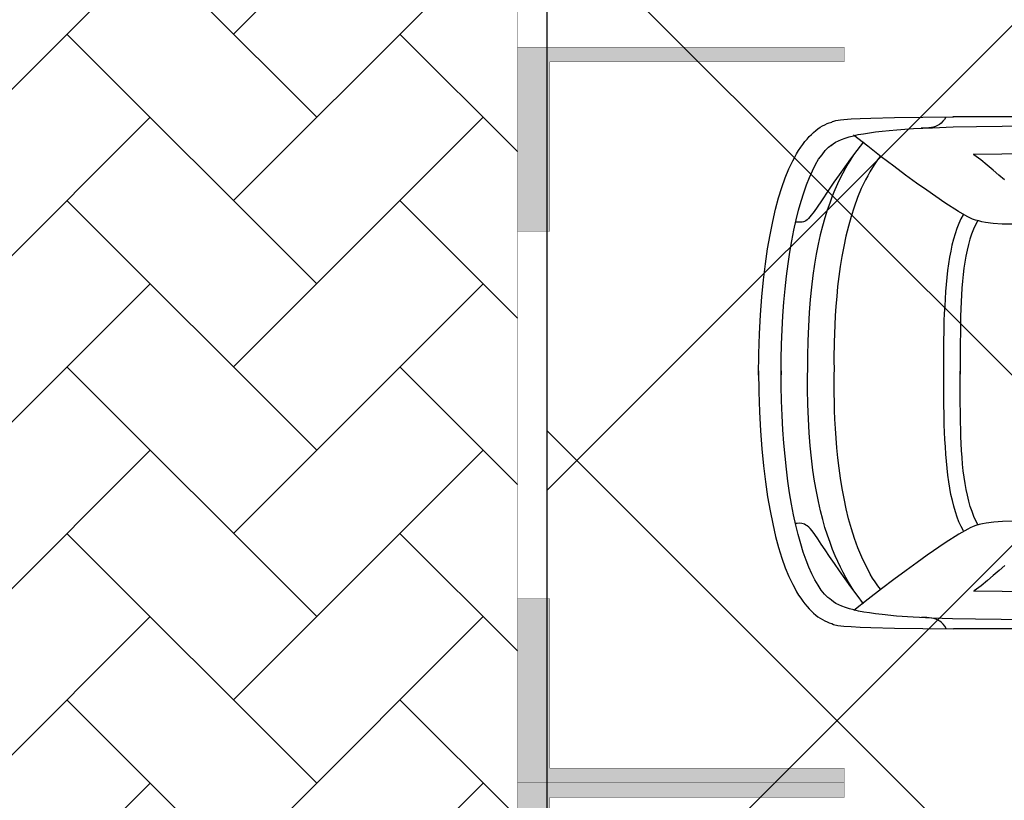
# Model space of a CAD drawing. Header units: millimetres. Extents: x 747415 to 1601423, y -236173 to 551995.
# Tile 532 of 549: x 1165717 to 1169063, y 238378 to 241031. Entities that reach past the tile are written whole.
import ezdxf

# ---------------------------------------------------------------- set-up
doc = ezdxf.new("R2010")
doc.units = ezdxf.units.MM
doc.header["$LTSCALE"] = 100
doc.header["$MEASUREMENT"] = 0
doc.linetypes.add('DASHED2', pattern=[9.525, 6.35, -3.175])
doc.layers.get('0').update_dxf_attribs({"linetype": 'CONTINUOUS', "lineweight": 0})
for name, color, linetype in [('T--A9041_VERHARDING_Parkeren', 9, 'CONTINUOUS'), ('T--L9041_VERHARDING_Wegen', 7, 'CONTINUOUS'), ('T--L9082_INRICHTING_SPECIFIEK_Auto', 8, 'CONTINUOUS')]:
    doc.layers.add(name, color=color, linetype=linetype)
for name, color, linetype, lineweight in [('T--A9041_VERHARDING_Wegen', 21, 'CONTINUOUS', 0), ('T--A9042_BEPLANTING', 90, 'CONTINUOUS', 0), ('T--L9067_BEHEERVOORZIENING_Belijning', 7, 'DASHED2', 0)]:
    doc.layers.add(name, color=color, linetype=linetype, lineweight=lineweight)
doc.layers.add('T--A9072_BELIJNING', color=7, linetype='CONTINUOUS', lineweight=0, true_color=0xffffff)

# ---------------------------------------------------------------- blocks, each defined once
blk = doc.blocks.new('auto17')
for p, q in [((1604.8, 867.6), (3518.7, 867.6)), ((1591.9, -871), (3520.1, -872))]:
    blk.add_line(p, q)
for points in [[(3262.4, 837.2), (3355.8, 836.7), (3443.5, 835.7), (3522, 833.8), (3591.6, 831.3), (3655.9, 828.4), (3712.1, 824.5), (3760.7, 819.5), (3783.1, 817.1), (3804, 814.1), (3823.1, 811.2), (3840.7, 807.8), (3856.9, 803.9), (3871.7, 799.9), (3885.5, 796.1), (3897.4, 791.6), (3908.3, 786.7), (3917.9, 781.8), (3926, 776.4), (3933.1, 770.5), (3938.8, 766.1), (3945, 761.2), (3950.8, 755.8), (3956.5, 750), (3962.2, 743.1), (3967.4, 736.2), (3978.4, 720), (3989.3, 701.9), (3999.8, 681.3), (4009.8, 658.8), (4019.3, 634.3), (4028.9, 607.3), (4037.5, 578.9), (4046, 548), (4054.1, 515.2), (4061.7, 480.8), (4068.4, 444.6), (4075.1, 406.4), (4080.8, 366.7), (4086, 325), (4090.8, 281.8), (4094.6, 237.2), (4097.9, 191.2), (4100.8, 143.1), (4102.7, 93.6), (4103.7, 43.1), (4104.1, -9.3), (4104.1, 4.4), (4103.7, -48), (4102.7, -99), (4100.3, -148), (4097.9, -196), (4094.6, -242.6), (4090.3, -287.2), (4085.5, -330.8), (4080.3, -372.5), (4074.1, -412.2), (4067.5, -450.9), (4060.3, -487.2), (4052.7, -521.5), (4044.6, -554.8), (4036, -585.7), (4027, -614.1), (4017.5, -641.1), (4007.9, -666.1), (3997.4, -688.6), (3987, -709.7), (3976.5, -727.9), (3965, -743.5), (3954.1, -757.8), (3942.7, -769.5), (3930.7, -778.3), (3934.5, -774.4), (3927.4, -780.3), (3919.3, -785.7), (3909.3, -790.6), (3898.8, -795.5), (3886.4, -799.9), (3872.6, -803.8), (3857.9, -807.8), (3841.7, -811.7), (3823.6, -814.6), (3804, -818), (3783.1, -821), (3760.7, -823.4), (3736.9, -825.9), (3710.7, -828.3), (3683.1, -830.3), (3654, -832.3), (3623, -833.7), (3590.2, -835.2), (3519.7, -837.7), (3440.6, -839.1), (3352.5, -840.1), (3258.2, -841.1)], [(4181.3, -9.3), (4179.9, 62.7), (4177.5, 130.9), (4173.7, 195.1), (4169.4, 256.4), (4163.7, 314.2), (4157.5, 368.1), (4149.9, 419.6), (4141.8, 467.6), (4132.7, 511.7), (4123.2, 553.9), (4112.7, 592.1), (4101.7, 627.4), (4089.8, 660.7), (4077.4, 690.6), (4064.6, 717.6), (4057.9, 730.4), (4051.3, 742.1), (4044.6, 753.4), (4037.5, 764.2), (4030.8, 774.4), (4023.6, 783.3), (4016, 792.1), (4008.9, 800.4), (4001.2, 807.8), (3994.1, 815.1), (3986.5, 821.5), (3978.9, 826.9), (3971.2, 832.3), (3963.6, 836.7), (3955.5, 841.1), (3947.9, 844.6), (3940.3, 847.5), (3932.2, 850), (3925.5, 853.4), (3911.2, 856.3), (3890.8, 858.8), (3865.5, 860.7), (3835, 862.2), (3799.3, 863.7), (3718.3, 865.6), (3623, 866.6), (3517.8, 867.6)], [(3543, 867.1), (3547.8, 858.8), (3553, 852.4), (3558.7, 846.5), (3564.9, 842.1), (3571.1, 838.2), (3577.8, 835.2), (3584.9, 833.3), (3592.6, 831.3), (3600.6, 830.3), (3608.8, 829.8), (3617.8, 829.3), (3626.8, 829.3)], [(3318.2, 502.4), (3352, 503.4), (3381.5, 505.9), (3407.7, 509.3), (3420.1, 511.2), (3431.1, 513.7), (3442, 517.1), (3452, 520.6), (3461.5, 524.5), (3470.1, 528.9), (3499.7, 546.1), (3546.3, 575.9), (3607.8, 618.1), (3642.1, 642.1), (3679.7, 669.5), (3720.7, 699.9), (3763.1, 732.3), (3808.8, 767.6), (3856.9, 805.8)], [(3823.6, 782.8), (3845.9, 753.9), (3866.9, 725.4), (3886.9, 698), (3905.5, 671), (3923.1, 645.5), (3939.3, 622), (3954.6, 599.5), (3967.9, 579.9), (3979.4, 562.7), (3989.8, 547.5), (3998.4, 535.2), (4005.1, 527.4), (4010.3, 522), (4015.1, 518.1), (4019.8, 515.2), (4024.6, 512.7), (4028.9, 511.2), (4033.2, 510.3), (4041.7, 509.3), (4049.8, 509.8), (4057.4, 510.3)], [(3343.4, 653.4), (3363, 670), (3383, 686.7), (3403, 703.9), (3424.4, 721.5), (3447.8, 738.7)], [(1535.7, 754.9), (1651.5, 754.9), (1760.5, 754.9), (1865.3, 755.8), (1967.8, 756.3), (2068.7, 757.3), (2168.8, 757.8), (2269.3, 758.8), (2372.7, 759.3), (2479.3, 759.7), (2589.4, 759.7), (2706.1, 759.3), (2830.9, 758.3), (2925.7, 756.3), (3030, 752.9), (3139.1, 749), (3248.1, 744.6), (3353.4, 741.1), (3450.1, 739.7)], [(3856.9, 738.7), (3865.5, 724.5), (3874.6, 709.8), (3883.6, 693.6), (3893.1, 676.9), (3902.2, 658.8), (3911.2, 639.7), (3920.3, 619.6), (3929.3, 598), (3937.9, 574.5), (3946.5, 549.9), (3955.1, 524), (3962.7, 496), (3970.3, 466.7), (3977.4, 435.3), (3984.1, 401.4), (3990.3, 366.1), (3996, 328.4), (4000.8, 288.2), (4005.1, 246.6), (4008.9, 202), (4011.2, 154.9), (4013.6, 105.4), (4014.6, 53.4), (4014.6, -2)], [(3766.4, 733.8), (3775.5, 721.5), (3784.5, 708.8), (3793.1, 695.5), (3801.2, 681.8), (3808.8, 667.6), (3816.4, 653.4), (3830.2, 624), (3843.1, 592.6), (3854.5, 560.7), (3865, 527.9), (3874.6, 494.1), (3882.6, 460.3), (3890.3, 425.5), (3896.4, 391.2), (3902.2, 356.4), (3906.9, 321.5), (3911.2, 287.2), (3914.6, 253.4), (3917.4, 220.1), (3919.3, 187.2), (3921.2, 155.9), (3922.6, 125.5), (3923.1, 96.1), (3923.6, 68.6), (3924.1, 42.2), (3924.1, 17.7), (3923.6, -4.4)], [(3434.4, 515.2), (3442, 500.9), (3449.2, 485.8), (3455.4, 469.1), (3461.5, 451.9), (3466.3, 433.8), (3471.1, 414.2), (3475.4, 394.6), (3478.7, 374), (3482, 352.9), (3484.9, 330.9), (3487.3, 308.8), (3489.2, 285.8), (3490.6, 262.2), (3492, 238.7), (3493, 214.7), (3493.9, 190.2), (3494.4, 165.7), (3494.9, 140.7), (3495.4, 91.2), (3495.4, 41.2), (3495.4, -7.8)], [(3484.4, 534.8), (3492, 520.6), (3499.7, 504.9), (3505.9, 488.2), (3512, 470.6), (3517.3, 451.4), (3522, 431.8), (3526.8, 411.2), (3530.6, 390.2), (3533.9, 368.1), (3537.3, 345.6), (3540.2, 322), (3542.5, 298.5), (3544.4, 274), (3545.9, 249.5), (3547.3, 224.5), (3548.7, 199.5), (3549.7, 174.5), (3550.1, 149), (3551.1, 98), (3551.6, 47.6), (3551.6, -2)], [(3435.8, -519.6), (3443.5, -505.3), (3450.6, -490.1), (3456.8, -473.5), (3462.5, -456.3), (3467.7, -438.2), (3472, -419.1), (3476.3, -399), (3480.1, -378.4), (3483, -357.3), (3485.8, -335.8), (3487.7, -313.2), (3489.7, -290.1), (3492.5, -243.6), (3494.4, -195.1), (3494.9, -145.6), (3495.4, -96.1), (3495.4, -46.1), (3495.4, 2.9)], [(4181.3, 5.4), (4179.9, -66.7), (4177.5, -134.8), (4173.7, -199), (4169.4, -260.8), (4163.7, -318.1), (4157.5, -372), (4149.9, -423.5), (4141.8, -471.5), (4132.7, -516.1), (4123.2, -557.8), (4112.7, -596.5), (4101.7, -631.8), (4089.8, -665.1), (4077.4, -695), (4064.6, -722), (4057.9, -734.7), (4051.3, -746.5), (4044.6, -757.8), (4037.5, -768.6), (4030.8, -778.3), (4023.6, -787.7), (4016, -796.5), (4008.9, -804.8), (4001.2, -812.2), (3994.1, -819.1), (3986.5, -825.4), (3978.9, -831.3), (3971.2, -836.7), (3963.6, -841.1), (3955.5, -845), (3947.9, -849), (3940.3, -851.9), (3932.2, -854.3), (3929.3, -856.3), (3925, -857.8), (3918.4, -859.2), (3910.7, -860.7), (3901.7, -861.7), (3890.8, -863.2), (3865.5, -865.1), (3835, -866.6), (3799.3, -868.1), (3718.3, -870), (3623, -871), (3517.8, -872)], [(3485.8, -539.2), (3493.5, -525), (3500.6, -509.2), (3507.3, -492.6), (3513, -474.9), (3518.7, -455.8), (3523.5, -436.2), (3527.8, -415.6), (3531.6, -394.6), (3535.4, -372.5), (3538.2, -349.5), (3541.1, -326.4), (3543.5, -302.4), (3545.4, -278.4), (3546.8, -253.9), (3548.3, -228.9), (3549.7, -203.9), (3550.6, -178.4), (3551.1, -152.9), (3552.1, -102), (3552.5, -51.5), (3552.5, -2)], [(3767.4, -737.7), (3776.4, -725.4), (3785.5, -712.7), (3794, -699.4), (3802.1, -685.7), (3809.8, -672), (3817.4, -657.8), (3831.7, -628.4), (3844.5, -597.5), (3855.5, -565.6), (3866.5, -533.3), (3875.5, -500), (3883.6, -466.1), (3891.2, -431.8), (3897.4, -397.5), (3903.1, -363.2), (3907.9, -328.9), (3912.2, -295.1), (3915, -261.3), (3917.9, -228.4), (3920.3, -196), (3921.7, -165.2), (3924.1, -104.9), (3924.6, -51.5), (3924.1, -5.4)], [(3858.3, -742.6), (3866.9, -728.4), (3876, -713.7), (3885, -697.5), (3894.1, -680.8), (3903.1, -663.1), (3912.2, -644), (3921.2, -624), (3930.3, -602.4), (3938.8, -578.9), (3947.4, -554.8), (3955.5, -528.4), (3963.1, -500.4), (3970.8, -471), (3977.9, -439.6), (3984.6, -405.8), (3990.8, -371), (3996, -333.3), (4000.8, -293.1), (4005.1, -251.4), (4008.9, -206.8), (4011.2, -159.8), (4013.6, -110.3), (4014.6, -58.3), (4014.6, -2.9)], [(3319.6, -506.8), (3353.4, -507.8), (3383, -509.8), (3409.2, -513.2), (3421.5, -515.6), (3432.5, -518.1), (3443.5, -521), (3453.5, -524.4), (3463, -528.4), (3471.6, -532.8), (3501.1, -549.9), (3547.3, -579.8), (3609.2, -622.5), (3643.5, -646.5), (3681.1, -673.9), (3721.6, -704.3), (3764.5, -736.7), (3809.8, -772), (3857.9, -810.2)], [(3824.5, -786.7), (3846.9, -757.8), (3867.9, -729.8), (3887.9, -701.9), (3906.9, -675.4), (3924.6, -649.9), (3940.3, -626.4), (3969.3, -582.8), (3991.3, -550.4), (4006, -531.8), (4011.2, -526.4), (4015.5, -522), (4020.3, -519.1), (4024.6, -516.6), (4028.4, -515.1), (4032.7, -514.6), (4040.3, -513.7), (4047.4, -514.2), (4055.1, -514.6)], [(3344.8, -657.8), (3363.9, -673.9), (3383.9, -690.6), (3403.9, -707.8), (3425.3, -725.4), (3448.7, -742.6)], [(1536.7, -759.3), (1652, -759.3), (1761, -759.3), (1865.8, -759.7), (1968.2, -760.2), (2069.2, -761.2), (2169.2, -762.2), (2270.2, -762.7), (2373.6, -763.2), (2480.3, -763.6), (2590.8, -763.6), (2707.5, -763.2), (2831.8, -762.2), (2926.6, -760.7), (3030.9, -757.3), (3140, -753.4), (3249.6, -748.9), (3354.4, -745.5), (3451.1, -744.1)], [(3544.4, -871.5), (3549.2, -863.2), (3554.4, -856.8), (3560.2, -850.9), (3565.9, -846), (3572.5, -842.6), (3579.2, -839.6), (3586.4, -837.2), (3593.5, -835.7), (3601.6, -834.2), (3609.7, -833.7), (3618.7, -833.2), (3627.8, -833.2)]]:
    blk.add_lwpolyline(points)
blk = doc.blocks.new('9041_parkeerplaats_2500x5000_hoeklijn')
at = {"layer": 'T--A9072_BELIJNING', "linetype": 'Continuous'}
h = blk.add_hatch(color=256, dxfattribs=at)
h.paths.add_polyline_path([(-1200, -1390), (-1250, -1390), (-1250, -2500), (-625, -2500), (-625, -2390), (-1200, -2390)])
h.paths.add_polyline_path([(1250, -1390), (1200, -1390), (1200, -2390), (625, -2390), (625, -2500), (1250, -2500)])
at = {"layer": 'T--L9067_BEHEERVOORZIENING_Belijning', "const_width": 1}
for points in [[(-1200, -1390), (-1250, -1390), (-1250, -2500), (-625, -2500), (-625, -2390), (-1200, -2390)], [(1250, -1390), (1200, -1390), (1200, -2390), (625, -2390), (625, -2500), (1250, -2500)]]:
    blk.add_lwpolyline(points, close=True, dxfattribs=at)
blk = doc.blocks.new('*U273')
at = {"layer": 'T--L9067_BEHEERVOORZIENING_Belijning'}
blk.add_blockref('9041_parkeerplaats_2500x5000_hoeklijn', (0, 1945, -0.5), dxfattribs=at)
blk = doc.blocks.new('*U274')
at = {"layer": 'T--L9067_BEHEERVOORZIENING_Belijning', "color": 0, "linetype": 'ByBlock', "lineweight": -2, "transparency": 16777216}
for p in [(0, 0), (2500, 0)]:
    blk.add_blockref('*U273', p, dxfattribs=at)

msp = doc.modelspace()

# ---------------------------------------------------------------- hatches: boundary and pattern name
at = {"layer": 'T--A9041_VERHARDING_Parkeren', "linetype": 'Continuous'}
h = msp.add_hatch(dxfattribs=at)
h.set_pattern_fill('ANSI37', color=9, scale=10000, style=0)
h.paths.add_polyline_path([(1177308.673, 242835.5), (1172039.01, 242115.11), (1167508.673, 241689.024), (1167508.673, 193834.318), (1177308.673, 195491.101)])
at = {"layer": 'T--A9041_VERHARDING_Wegen', "linetype": 'Continuous'}
h = msp.add_hatch(dxfattribs=at)
h.set_pattern_fill('AR-HBONE', color=256, scale=100, style=0)
h.paths.add_polyline_path([(1162508.673, 193125.106), (1167408.673, 193834.318), (1167408.673, 241689.024), (1162508.673, 241218.765)])
at = {"layer": 'T--A9042_BEPLANTING'}
h = msp.add_hatch(dxfattribs=at)
h.set_pattern_fill('GRASS', color=256, scale=1500, style=0)
edge = h.paths.add_edge_path()
edge.add_line((1194589.183, 247525.193), (1194593.64, 247264.881))
edge.add_line((1194593.64, 247264.881), (1189597.042, 247120.843))
edge.add_line((1189597.042, 247120.843), (1179615.176, 246734.424))
edge.add_line((1179615.176, 246734.424), (1169673.169, 246260.926))
edge.add_line((1169673.169, 246260.926), (1159743.156, 245284.429))
edge.add_line((1159743.156, 245284.429), (1149794.302, 244232.037))
edge.add_line((1149794.302, 244232.037), (1139904.319, 243419.621))
edge.add_line((1139904.319, 243419.621), (1138613.747, 243325.021))
edge.add_line((1138613.747, 243325.021), (1135690.007, 243117.197))
edge.add_line((1135690.007, 243117.197), (1132771.926, 242932.503))
edge.add_line((1132771.926, 242932.503), (1129859.398, 242758.599))
edge.add_line((1129859.398, 242758.599), (1126616.556, 242566.575))
edge.add_line((1126616.556, 242566.575), (1123385.964, 242364.695))
edge.add_line((1123385.964, 242364.695), (1120184.728, 242139.833))
edge.add_line((1120184.728, 242139.833), (1117014.113, 241880.011))
edge.add_line((1117014.113, 241880.011), (1113876.289, 241570.228))
edge.add_line((1113876.289, 241570.228), (1110773.76, 241198.319))
edge.add_line((1110773.76, 241198.319), (1107692.214, 240764.72))
edge.add_line((1107692.214, 240764.72), (1104624.361, 240306.925))
edge.add_line((1104624.361, 240306.925), (1101572.465, 239835.828))
edge.add_line((1101572.465, 239835.828), (1100403.086, 239650.924))
edge.add_line((1100403.086, 239650.924), (1097780.987, 239217.99))
edge.add_line((1097780.987, 239217.99), (1095157.329, 238732.83))
edge.add_line((1095157.329, 238732.83), (1092526.922, 238274.052))
edge.add_line((1092526.922, 238274.052), (1089457.602, 237766.051))
edge.add_line((1089457.602, 237766.051), (1086388.73, 237224.846))
edge.add_line((1086388.73, 237224.846), (1083401.545, 236651.668))
edge.add_line((1083401.545, 236651.668), (1080469.385, 236024.459))
edge.add_line((1080469.385, 236024.459), (1077519.444, 235269.823))
edge.add_line((1077519.444, 235269.823), (1074567.867, 234454.498))
edge.add_line((1074567.867, 234454.498), (1071611.505, 233602.32))
edge.add_line((1071611.505, 233602.32), (1068661.406, 232725.291))
edge.add_line((1068661.406, 232725.291), (1065719.424, 231822.381))
edge.add_line((1065719.424, 231822.381), (1062684.54, 230856.109))
edge.add_line((1062684.54, 230856.109), (1059866.196, 229920.836))
edge.add_line((1059866.196, 229920.836), (1056845.381, 228880.035))
edge.add_line((1056845.381, 228880.035), (1054034.15, 227860.451))
edge.add_line((1054034.15, 227860.451), (1051908.682, 227043.859))
edge.add_line((1051908.682, 227043.859), (1051192.354, 226766.278))
edge.add_line((1051192.354, 226766.278), (1050671.69, 226564.519))
edge.add_line((1050671.69, 226564.519), (1049927.631, 226262.62))
edge.add_line((1049927.631, 226262.62), (1049070.32, 225903.54))
edge.add_line((1049070.32, 225903.54), (1048360.834, 225606.376))
edge.add_line((1048360.834, 225606.376), (1045574.185, 224396.868))
edge.add_line((1045574.185, 224396.868), (1042746.023, 223102.062))
edge.add_line((1042746.023, 223102.062), (1039916.204, 221736.561))
edge.add_line((1039916.204, 221736.561), (1037264.038, 220364.549))
edge.add_line((1037264.038, 220364.549), (1036639.036, 220037.907))
edge.add_line((1036639.036, 220037.907), (1035761.731, 219567.084))
edge.add_line((1035761.731, 219567.084), (1034455.173, 218860.02))
edge.add_line((1034455.173, 218860.02), (1031834.519, 217415.207))
edge.add_line((1031834.519, 217415.207), (1029063.532, 215837.52))
edge.add_line((1029063.532, 215837.52), (1026493.513, 214322.916))
edge.add_line((1026493.513, 214322.916), (1023661.374, 212596.81))
edge.add_line((1023661.374, 212596.81), (1021148.701, 211011.913))
edge.add_line((1021148.701, 211011.913), (1018664.489, 209394.723))
edge.add_line((1018664.489, 209394.723), (1016111.63, 207674.051))
edge.add_line((1016111.63, 207674.051), (1013541.964, 205866.676))
edge.add_line((1013541.964, 205866.676), (1011054.819, 204060.939))
edge.add_line((1011054.819, 204060.939), (1008551.61, 202180.933))
edge.add_line((1008551.61, 202180.933), (1006071.977, 200261.271))
edge.add_line((1006071.977, 200261.271), (1003623.026, 198305.877))
edge.add_line((1003623.026, 198305.877), (1001255.469, 196356.541))
edge.add_line((1001255.469, 196356.541), (998895.97, 194358.237))
edge.add_line((998895.97, 194358.237), (996592.894, 192340.973))
edge.add_line((996592.894, 192340.973), (994271.188, 190253.094))
edge.add_line((994271.188, 190253.094), (992089.799, 188232.713))
edge.add_line((992089.799, 188232.713), (989855.126, 186096.735))
edge.add_line((989855.126, 186096.735), (987565.682, 183840.779))
edge.add_line((987565.682, 183840.779), (985556.73, 181812.43))
edge.add_line((985556.73, 181812.43), (983340.235, 179499.914))
edge.add_line((983340.235, 179499.914), (981234.422, 177237.565))
edge.add_line((981234.422, 177237.565), (979162.94, 174943.215))
edge.add_line((979162.94, 174943.215), (977214.691, 172724.59))
edge.add_line((977214.691, 172724.59), (975036.892, 170165.071))
edge.add_line((975036.892, 170165.071), (973160.412, 167901.106))
edge.add_line((973160.412, 167901.106), (971300.145, 165540.186))
edge.add_line((971300.145, 165540.186), (970653.489, 164750.347))
edge.add_line((970653.489, 164750.347), (969323.906, 163031.694))
edge.add_line((969323.906, 163031.694), (967532.389, 160664.585))
edge.add_line((967532.389, 160664.585), (965620.33, 158124.446))
edge.add_line((965620.33, 158124.446), (963729.485, 155559.861))
edge.add_line((963729.485, 155559.861), (962160.024, 153368.205))
edge.add_line((962160.024, 153368.205), (960583.853, 151476.839))
edge.add_line((960583.853, 151476.839), (957868.106, 147829.141))
edge.add_line((957868.106, 147829.141), (955546.579, 144354.957))
edge.add_line((955546.579, 144354.957), (952781.766, 139999.101))
edge.add_line((952781.766, 139999.101), (950228.309, 135925.671))
edge.add_line((950228.309, 135925.671), (947689.507, 131669.07))
edge.add_line((947689.507, 131669.07), (945836.511, 128467.426))
edge.add_line((945836.511, 128467.426), (939785.242, 117718.876))
edge.add_line((939785.242, 117718.876), (930712.869, 102774.401))
edge.add_line((930712.869, 102774.401), (922173.53, 90199.799))
edge.add_arc((831492.457, 157259.067), 112782.989, 306.60619454, 323.5168236, ccw=False)
edge.add_line((898746.269, 66722.183), (906881.323, 58450.839))
edge.add_arc((1039056.702, -43733.649), 167068.849, 138.06483794, 142.29247104, ccw=False)
edge.add_line((914773.924, 67916.66), (924725.806, 83316.857))
edge.add_line((924725.806, 83316.857), (935036.865, 100427.915))
edge.add_line((935036.865, 100427.915), (938271.243, 105214.41))
edge.add_line((938271.243, 105214.41), (944567.151, 115601.153))
edge.add_line((944567.151, 115601.153), (949536.685, 124088.131))
edge.add_line((949536.685, 124088.131), (954824.472, 132626.587))
edge.add_line((954824.472, 132626.587), (959827.89, 140132.671))
edge.add_line((959827.89, 140132.671), (963059.812, 145135.12))
edge.add_line((963059.812, 145135.12), (965500.197, 148828.356))
edge.add_line((965500.197, 148828.356), (966613.361, 150562.786))
edge.add_line((966613.361, 150562.786), (968025.373, 152669.584))
edge.add_line((968025.373, 152669.584), (969925.147, 155201.552))
edge.add_line((969925.147, 155201.552), (971712.101, 157704.465))
edge.add_line((971712.101, 157704.465), (973307.285, 159791.446))
edge.add_line((973307.285, 159791.446), (974380.773, 161326.936))
edge.add_line((974380.773, 161326.936), (975513.5, 162711.848))
edge.add_line((975513.5, 162711.848), (977022.752, 164676.523))
edge.add_line((977022.752, 164676.523), (979125.989, 167160.936))
edge.add_line((979125.989, 167160.936), (980701.644, 168861.659))
edge.add_line((980701.644, 168861.659), (983077.997, 171627.505))
edge.add_line((983077.997, 171627.505), (985074.319, 173856.029))
edge.add_line((985074.319, 173856.029), (986909.132, 175828.505))
edge.add_line((986909.132, 175828.505), (989063.699, 178159.256))
edge.add_line((989063.699, 178159.256), (991154.428, 180245.145))
edge.add_line((991154.428, 180245.145), (993121.205, 182057.606))
edge.add_line((993121.205, 182057.606), (995324.494, 184142.051))
edge.add_line((995324.494, 184142.051), (997280.219, 186006.612))
edge.add_line((997280.219, 186006.612), (999623.744, 188200.448))
edge.add_line((999623.744, 188200.448), (1002349.065, 190608.065))
edge.add_line((1002349.065, 190608.065), (1004754.956, 192653.066))
edge.add_line((1004754.956, 192653.066), (1007294.928, 194741.918))
edge.add_line((1007294.928, 194741.918), (1008978.786, 196161.928))
edge.add_line((1008978.786, 196161.928), (1011076.047, 197755.95))
edge.add_line((1011076.047, 197755.95), (1013065.241, 199247.814))
edge.add_line((1013065.241, 199247.814), (1015821.037, 201346.882))
edge.add_line((1015821.037, 201346.882), (1017686.716, 202722.52))
edge.add_line((1017686.716, 202722.52), (1020957.031, 204817.97))
edge.add_line((1020957.031, 204817.97), (1023228.197, 206313.401))
edge.add_line((1023228.197, 206313.401), (1026470.58, 208376.744))
edge.add_line((1026470.58, 208376.744), (1028603.548, 209658.432))
edge.add_line((1028603.548, 209658.432), (1030968.801, 211111.637))
edge.add_line((1030968.801, 211111.637), (1032974.557, 212278.47))
edge.add_line((1032974.557, 212278.47), (1034989.373, 213415.47))
edge.add_line((1034989.373, 213415.47), (1036654.679, 214452.728))
edge.add_line((1036654.679, 214452.728), (1038246.03, 215241.653))
edge.add_line((1038246.03, 215241.653), (1039948.347, 216202.761))
edge.add_line((1039948.347, 216202.761), (1041825.775, 217172.039))
edge.add_line((1041825.775, 217172.039), (1043014.131, 217759.859))
edge.add_line((1043014.131, 217759.859), (1045164.207, 218821.145))
edge.add_line((1045164.207, 218821.145), (1047341.541, 219812.404))
edge.add_line((1047341.541, 219812.404), (1050071.07, 221013.985))
edge.add_line((1050071.07, 221013.985), (1051244.22, 221490.97))
edge.add_line((1051244.22, 221490.97), (1052347.556, 221956.97))
edge.add_line((1052347.556, 221956.97), (1053649.506, 222430.47))
edge.add_line((1053649.506, 222430.47), (1054533.126, 222784.97))
edge.add_line((1054533.126, 222784.97), (1056086.056, 223306.47))
edge.add_line((1056086.056, 223306.47), (1057869.317, 223968.97))
edge.add_line((1057869.317, 223968.97), (1060574.556, 224929.97))
edge.add_line((1060574.556, 224929.97), (1063483.693, 225922.97))
edge.add_line((1063483.693, 225922.97), (1065608.903, 226631.593))
edge.add_line((1065608.903, 226631.593), (1069173.064, 227676.47))
edge.add_line((1069173.064, 227676.47), (1072281.977, 228625.637))
edge.add_line((1072281.977, 228625.637), (1075375.394, 229611.47))
edge.add_line((1075375.394, 229611.47), (1077123.927, 230119.62))
edge.add_line((1077123.927, 230119.62), (1080375.394, 230986.97))
edge.add_line((1080375.394, 230986.97), (1082892.594, 231747.063))
edge.add_line((1082892.594, 231747.063), (1087287.423, 232727.295))
edge.add_line((1087287.423, 232727.295), (1089726.851, 233304.236))
edge.add_line((1089726.851, 233304.236), (1092683.446, 233905.227))
edge.add_line((1092683.446, 233905.227), (1095564.394, 234529.046))
edge.add_line((1095564.394, 234529.046), (1098820.303, 235134.124))
edge.add_line((1098820.303, 235134.124), (1101429.17, 235680.801))
edge.add_line((1101429.17, 235680.801), (1102775.394, 235932.97))
edge.add_line((1102775.394, 235932.97), (1105482.445, 236248.973))
edge.add_line((1105482.445, 236248.973), (1107758.807, 236612.397))
edge.add_line((1107758.807, 236612.397), (1110496.735, 236978.709))
edge.add_line((1110496.735, 236978.709), (1115376.091, 237663.748))
edge.add_line((1115376.091, 237663.748), (1120160.891, 238162.648))
edge.add_line((1120160.891, 238162.648), (1122883.614, 238303.454))
edge.add_line((1122883.614, 238303.454), (1125390.669, 238461.915))
edge.add_line((1125390.669, 238461.915), (1128123.405, 238391.97))
edge.add_line((1128123.405, 238391.97), (1132768.171, 238736.47))
edge.add_line((1132768.171, 238736.47), (1135790.587, 239107.966))
edge.add_line((1135790.587, 239107.966), (1138342.94, 239481.456))
edge.add_line((1138342.94, 239481.456), (1142060.43, 239524.47))
edge.add_line((1142060.43, 239524.47), (1147419.918, 239838.053))
edge.add_line((1147419.918, 239838.053), (1152508.673, 240937.759))
edge.add_line((1152508.673, 240937.759), (1161790.445, 241405.25))
edge.add_line((1161790.445, 241405.25), (1166293.104, 242414.317))
edge.add_line((1166293.104, 242414.317), (1170003.913, 243136.47))
edge.add_line((1170003.913, 243136.47), (1182817.631, 243902.97))
edge.add_line((1182817.631, 243902.97), (1191677.387, 244103.47))
edge.add_line((1191677.387, 244103.47), (1200992.076, 244164.47))
edge.add_line((1200992.076, 244164.47), (1212315.556, 244345.47))
edge.add_line((1212315.556, 244345.47), (1212435.36, 247419.97))
edge.add_line((1212435.36, 247419.97), (1205479.36, 247503.517))
edge.add_line((1205479.36, 247503.517), (1202606.248, 247460.622))
edge.add_line((1202606.248, 247460.622), (1194593.64, 247264.881))

# ---------------------------------------------------------------- linework, layer by layer
at = {"layer": 'T--A9041_VERHARDING_Parkeren', "linetype": 'Continuous'}
msp.add_lwpolyline([(1177308.673, 242835.5), (1172039.01, 242115.11), (1167508.673, 241689.024), (1167508.673, 193834.318), (1177308.673, 195491.101)], close=True, dxfattribs=at)
at = {"layer": 'T--A9041_VERHARDING_Wegen', "linetype": 'Continuous', "const_width": 1}
msp.add_lwpolyline([(1162508.673, 193125.106), (1167408.673, 193834.318), (1167408.673, 241689.024), (1162508.673, 241218.765)], close=True, dxfattribs=at)
at = {"layer": 'T--L9041_VERHARDING_Wegen', "const_width": 1}
msp.add_lwpolyline([(1167408.673, 241689.024), (1167408.673, 197954.096)], dxfattribs=at)

# ---------------------------------------------------------------- block references
at = {"layer": 'T--L9067_BEHEERVOORZIENING_Belijning', "rotation": 270}
msp.add_blockref('*U274', (1167963.673, 239687.759, 0.5), dxfattribs=at)
at = {"layer": 'T--L9082_INRICHTING_SPECIFIEK_Auto', "rotation": 180}
msp.add_blockref('auto17', (1172408.673, 239829.096), dxfattribs=at)

doc.saveas('drawing.dxf')
